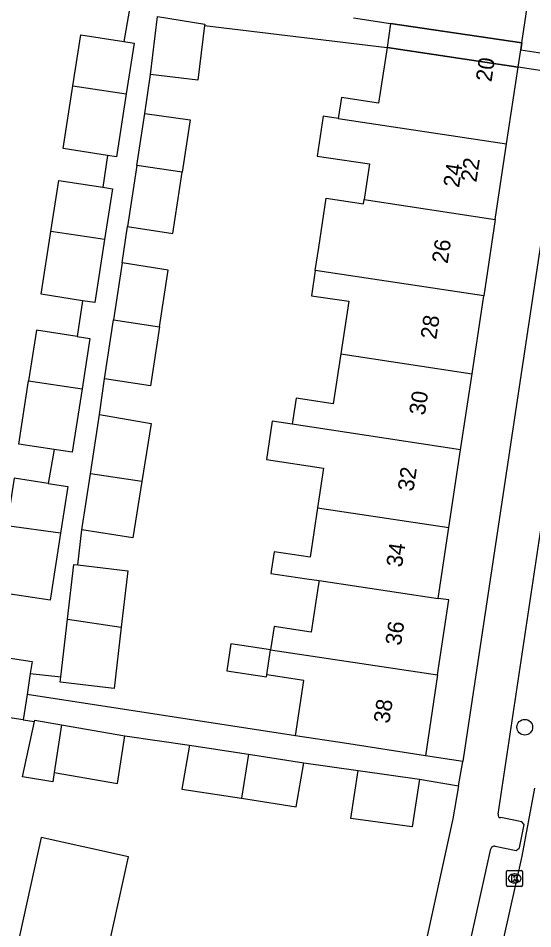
# Model space of a CAD drawing. Extents: x 162172 to 163187, y 382874 to 383684.
# Drawn here: x 162933.9 to 162965.9, y 383138.6 to 383195.3 of the extents above; entities that cross this region are included whole.
import ezdxf

# ---------------------------------------------------------------- set-up
doc = ezdxf.new("R2010")
doc.units = 0
for name, color, linetype in [('IMGEO_Boom', 7, 'Continuous'), ('IMGEO_Kolk', 7, 'Continuous'), ('IMGEO_Pand', 7, 'Continuous'), ('IMGEO_Pand_nummerreeks', 7, 'Continuous'), ('IMGEO_Pand_overbouw', 7, 'Continuous'), ('IMGEO_Rijbaan_lokaal_open', 7, 'Continuous'), ('IMGEO_Voetpad_open', 7, 'Continuous')]:
    doc.layers.add(name, color=color, linetype=linetype)

msp = doc.modelspace()

# ---------------------------------------------------------------- linework, layer by layer
at = {"layer": 'IMGEO_Boom'}
msp.add_circle((162965.426, 383151.143), 0.489, dxfattribs=at)
at = {"layer": 'IMGEO_Kolk'}
for p, q in [((162964.293, 383141.3), (162964.293, 383142.152)), ((162964.368, 383142.226), (162965.22, 383142.226)), ((162965.294, 383142.152), (162965.294, 383141.3)), ((162964.781, 383142.006), (162964.806, 383142.006)), ((162965.22, 383141.226), (162964.368, 383141.226)), ((162964.804, 383141.446), (162964.779, 383141.446))]:
    msp.add_line(p, q, dxfattribs=at)
for points in [[(162964.293, 383141.3), (162964.293, 383142.152)], [(162964.368, 383142.226), (162965.22, 383142.226)], [(162965.294, 383142.152), (162965.294, 383141.3)], [(162964.614, 383141.926), (162964.737, 383141.926), (162964.737, 383141.775), (162964.867, 383141.926), (162965.031, 383141.926), (162964.885, 383141.775), (162965.038, 383141.526), (162964.886, 383141.526), (162964.801, 383141.69), (162964.737, 383141.623), (162964.737, 383141.526), (162964.614, 383141.526), (162964.614, 383141.926)], [(162965.22, 383141.226), (162964.368, 383141.226)]]:
    msp.add_lwpolyline(points, dxfattribs=at)
for centre, start, end in [((162964.37, 383142.15), 91.552, 178.448), ((162964.37, 383142.15), 91.552, 178.448), ((162965.218, 383142.15), 1.552, 88.448), ((162965.218, 383142.15), 1.552, 88.448), ((162964.37, 383141.302), 181.552, 268.448), ((162964.37, 383141.302), 181.552, 268.448), ((162965.218, 383141.302), 271.552, 358.448), ((162965.218, 383141.302), 271.552, 358.448)]:
    msp.add_arc(centre, 0.0765, start, end, dxfattribs=at)
for centre, major_axis, ratio, start_param, end_param in [((162964.78, 383141.726), (-0.387, 0.002), 0.722429, 4.712389, 7.853982), ((162964.805, 383141.726), (-0.39, 0.002), 0.717154, 1.570796, 4.712389)]:
    msp.add_ellipse(centre, major_axis=major_axis, ratio=ratio, start_param=start_param, end_param=end_param, dxfattribs=at)
at = {"layer": 'IMGEO_Pand'}
for points in [[(162965.239, 383193.768), (162965.972, 383198.649)], [(162942.13, 383191.791), (162942.568, 383195.402), (162945.506, 383194.929), (162945.493, 383194.847)], [(162945.493, 383194.847), (162945.08, 383191.434), (162942.13, 383191.791)], [(162954.758, 383195.317), (162957.075, 383194.967), (162965.239, 383193.768)], [(162937.288, 383191.088), (162937.78, 383194.266), (162940.474, 383193.848)], [(162940.474, 383193.848), (162941.108, 383193.75), (162940.619, 383190.59)], [(162956.85, 383193.478), (162956.328, 383190.017), (162954.011, 383190.366), (162953.813, 383189.05)], [(162965.011, 383192.249), (162956.85, 383193.478)], [(162964.293, 383187.471), (162965.011, 383192.249)], [(162939.459, 383186.746), (162936.682, 383187.177), (162937.288, 383191.088)], [(162937.288, 383191.088), (162940.619, 383190.59)], [(162940.619, 383190.59), (162940.01, 383186.661), (162939.459, 383186.746)], [(162941.27, 383186.132), (162941.766, 383189.366)], [(162941.766, 383189.366), (162944.597, 383188.965), (162944.097, 383185.706)], [(162953.813, 383189.05), (162952.867, 383189.193), (162952.493, 383186.719), (162955.757, 383186.228), (162955.421, 383184.001)], [(162953.813, 383189.05), (162964.293, 383187.471)], [(162963.588, 383182.771), (162964.293, 383187.471)], [(162941.27, 383186.132), (162940.686, 383182.329)], [(162944.097, 383185.706), (162941.27, 383186.132)], [(162940.686, 383182.329), (162943.511, 383181.891), (162944.097, 383185.706)], [(162935.931, 383182.018), (162936.423, 383185.197), (162939.153, 383184.774)], [(162939.153, 383184.774), (162939.751, 383184.681), (162939.261, 383181.519)], [(162952.385, 383179.583), (162952.603, 383181.029), (162953.064, 383184.088), (162955.381, 383183.739), (162955.421, 383184.001)], [(162955.421, 383184.001), (162963.588, 383182.771)], [(162963.588, 383182.771), (162962.872, 383178.003)], [(162937.902, 383177.708), (162935.325, 383178.108), (162935.931, 383182.018)], [(162939.261, 383181.519), (162938.728, 383181.599), (162935.931, 383182.018)], [(162939.261, 383181.519), (162938.653, 383177.592), (162937.902, 383177.708)], [(162940.369, 383180.057), (162939.826, 383176.518)], [(162942.683, 383176.089), (162943.223, 383179.602), (162940.369, 383180.057)], [(162952.385, 383179.583), (162952.148, 383178.018), (162954.465, 383177.669), (162953.971, 383174.388)], [(162962.872, 383178.003), (162952.385, 383179.583)], [(162962.144, 383173.157), (162962.872, 383178.003)], [(162939.263, 383172.85), (162939.826, 383176.518)], [(162939.826, 383176.518), (162942.683, 383176.089)], [(162937.556, 383175.477), (162935.028, 383175.869), (162934.539, 383172.713)], [(162942.683, 383176.089), (162942.118, 383172.407), (162939.263, 383172.85)], [(162937.556, 383175.477), (162938.356, 383175.353), (162937.87, 383172.218)], [(162953.971, 383174.388), (162953.504, 383171.293), (162951.187, 383171.642), (162950.941, 383170.008)], [(162953.971, 383174.388), (162962.144, 383173.157)], [(162961.434, 383168.428), (162962.144, 383173.157)], [(162936.12, 383168.44), (162933.93, 383168.78), (162934.539, 383172.713)], [(162934.539, 383172.713), (162937.87, 383172.218)], [(162937.87, 383172.218), (162937.258, 383168.264), (162936.12, 383168.44)], [(162938.387, 383166.932), (162938.952, 383170.611)], [(162938.952, 383170.611), (162942.163, 383170.066), (162941.587, 383166.45)], [(162950.941, 383170.008), (162949.698, 383170.195), (162949.34, 383167.822), (162952.899, 383167.285), (162952.525, 383164.803)], [(162961.434, 383168.428), (162950.941, 383170.008)], [(162960.705, 383163.571), (162961.434, 383168.428)], [(162935.757, 383166.323), (162933.648, 383166.65), (162933.189, 383163.687)], [(162937.851, 383163.439), (162938.387, 383166.932)], [(162941.587, 383166.45), (162938.387, 383166.932)], [(162935.757, 383166.323), (162936.976, 383166.134), (162936.526, 383163.226)], [(162941.587, 383166.45), (162941.028, 383162.946), (162937.851, 383163.439)], [(162952.525, 383164.803), (162952.062, 383161.735), (162949.829, 383162.068), (162949.627, 383160.715), (162951.858, 383160.383), (162952.618, 383160.27)], [(162952.525, 383164.803), (162960.705, 383163.571)], [(162936.526, 383163.226), (162933.189, 383163.687)], [(162936.526, 383163.226), (162935.878, 383159.045), (162932.55, 383159.561)], [(162960.043, 383159.165), (162960.705, 383163.571)], [(162936.958, 383157.872), (162937.359, 383161.287), (162937.593, 383161.259)], [(162937.593, 383161.259), (162940.722, 383160.891), (162940.308, 383157.367)], [(162952.618, 383160.27), (162952.568, 383159.937), (162952.135, 383157.067), (162949.818, 383157.416), (162949.6, 383155.968)], [(162952.618, 383160.27), (162960.043, 383159.165)], [(162959.998, 383154.402), (162960.695, 383159.068), (162960.043, 383159.165)], [(162936.534, 383154.274), (162936.958, 383157.872)], [(162936.958, 383157.872), (162940.308, 383157.367)], [(162940.308, 383157.367), (162939.858, 383153.549), (162936.495, 383153.945), (162936.534, 383154.274)], [(162949.6, 383155.968), (162947.128, 383156.341), (162946.874, 383154.661), (162949.346, 383154.287), (162949.364, 383154.406)], [(162949.364, 383154.406), (162949.6, 383155.968)], [(162949.6, 383155.968), (162959.998, 383154.402)], [(162934.195, 383151.602), (162931.189, 383152.067), (162931.751, 383155.7)], [(162931.751, 383155.7), (162934.757, 383155.236), (162934.643, 383154.497)], [(162934.643, 383154.497), (162934.441, 383153.19)], [(162951.16, 383150.604), (162951.681, 383154.056), (162949.364, 383154.406)], [(162959.998, 383154.402), (162959.244, 383149.357)], [(162934.441, 383153.19), (162934.195, 383151.602)], [(162936.126, 383148.312), (162936.037, 383147.736), (162934.162, 383148.061), (162934.906, 383151.496)], [(162934.906, 383151.496), (162934.922, 383151.572), (162936.586, 383151.284)], [(162936.586, 383151.284), (162936.126, 383148.312)], [(162936.586, 383151.284), (162940.532, 383150.602)], [(162936.126, 383148.312), (162940.072, 383147.629), (162940.532, 383150.602)], [(162959.244, 383149.357), (162954.2, 383150.146), (162951.16, 383150.604)], [(162944.549, 383150.033), (162944.073, 383147.29), (162947.795, 383146.714)], [(162944.549, 383150.033), (162948.218, 383149.465)], [(162948.218, 383149.465), (162947.795, 383146.714)], [(162947.795, 383146.714), (162951.203, 383146.176), (162951.681, 383148.929)], [(162948.218, 383149.465), (162951.681, 383148.929)], [(162958.875, 383147.904), (162958.415, 383144.948), (162954.599, 383145.451), (162955.05, 383148.438)], [(162955.05, 383148.438), (162958.875, 383147.904)], [(162939.192, 383136.006), (162940.749, 383143.067), (162935.324, 383144.264), (162933.767, 383137.202)]]:
    msp.add_lwpolyline(points, dxfattribs=at)
at = {"layer": 'IMGEO_Pand_overbouw'}
msp.add_lwpolyline([(162956.85, 383193.478), (162965.011, 383192.249), (162965.172, 383193.322), (162965.239, 383193.768), (162957.075, 383194.967)], close=True, dxfattribs=at)
at = {"layer": 'IMGEO_Rijbaan_lokaal_open'}
msp.add_lwpolyline([(162961.044, 383124.266), (162965.268, 383143.121), (162966.059, 383147.348)], dxfattribs=at)
at = {"layer": 'IMGEO_Voetpad_open'}
for points in [[(162963.769, 383145.719), (162977.839, 383239.594)], [(162940.798, 383195.737), (162940.474, 383193.848)], [(162945.493, 383194.847), (162956.85, 383193.478)], [(162965.239, 383193.768), (162965.172, 383193.322)], [(162965.011, 383192.249), (162965.172, 383193.322)], [(162965.172, 383193.322), (162968.157, 383192.874)], [(162967.996, 383191.801), (162965.011, 383192.249)], [(162941.766, 383189.366), (162942.13, 383191.791)], [(162967.996, 383191.801), (162961.62, 383149.29), (162961.571, 383149.008)], [(162939.459, 383186.746), (162939.153, 383184.774)], [(162940.369, 383180.057), (162940.686, 383182.329)], [(162937.902, 383177.708), (162937.556, 383175.477)], [(162938.952, 383170.611), (162939.263, 383172.85)], [(162936.12, 383168.44), (162935.757, 383166.323)], [(162937.593, 383161.259), (162937.851, 383163.439)], [(162934.643, 383154.497), (162936.534, 383154.274)], [(162951.16, 383150.604), (162934.441, 383153.19)], [(162934.195, 383151.602), (162934.906, 383151.496)], [(162940.532, 383150.602), (162944.549, 383150.033)], [(162951.681, 383148.929), (162955.05, 383148.438)], [(162961.571, 383149.008), (162959.244, 383149.357)], [(162961.307, 383147.483), (162961.571, 383149.008)], [(162958.875, 383147.904), (162961.307, 383147.483)], [(162961.307, 383147.483), (162961.288, 383147.372), (162960.945, 383145.438), (162956.262, 383123.982), (162952.155, 383121.467)], [(162965.1, 383143.628), (162965.389, 383145.085), (162965.248, 383145.259), (162963.938, 383145.513)], [(162960.689, 383124.768), (162959.385, 383125.051), (162959.264, 383125.269), (162963.312, 383143.571)], [(162963.576, 383143.726), (162964.89, 383143.457)]]:
    msp.add_lwpolyline(points, dxfattribs=at)
for centre, radius, start, end in [((162963.912, 383145.664), 0.153, 158.7637, 279.9664), ((162963.536, 383143.492), 0.237, 80.2276, 160.6086), ((162964.145, 383144.587), 1.353, 303.4135, 314.8974)]:
    msp.add_arc(centre, radius, start, end, dxfattribs=at)

# ---------------------------------------------------------------- texts
at = {"layer": 'IMGEO_Pand_nummerreeks'}
for s, rotation, p in [('22             20', 81.4517, (162962.413, 383185.054)), ('24', 81.4631, (162961.331, 383184.713)), ('26', 81.4631, (162960.621, 383179.985)), ('28', 81.4604, (162959.912, 383175.259)), ('30', 81.4604, (162959.202, 383170.531)), ('32', 81.4631, (162958.491, 383165.796)), ('34', 81.4631, (162957.781, 383161.071)), ('36', 81.5032, (162957.718, 383156.196)), ('38', 81.5018, (162956.993, 383151.342))]:
    msp.add_text(s, height=1, rotation=rotation, dxfattribs=at).set_placement(p)

doc.saveas('drawing.dxf')
